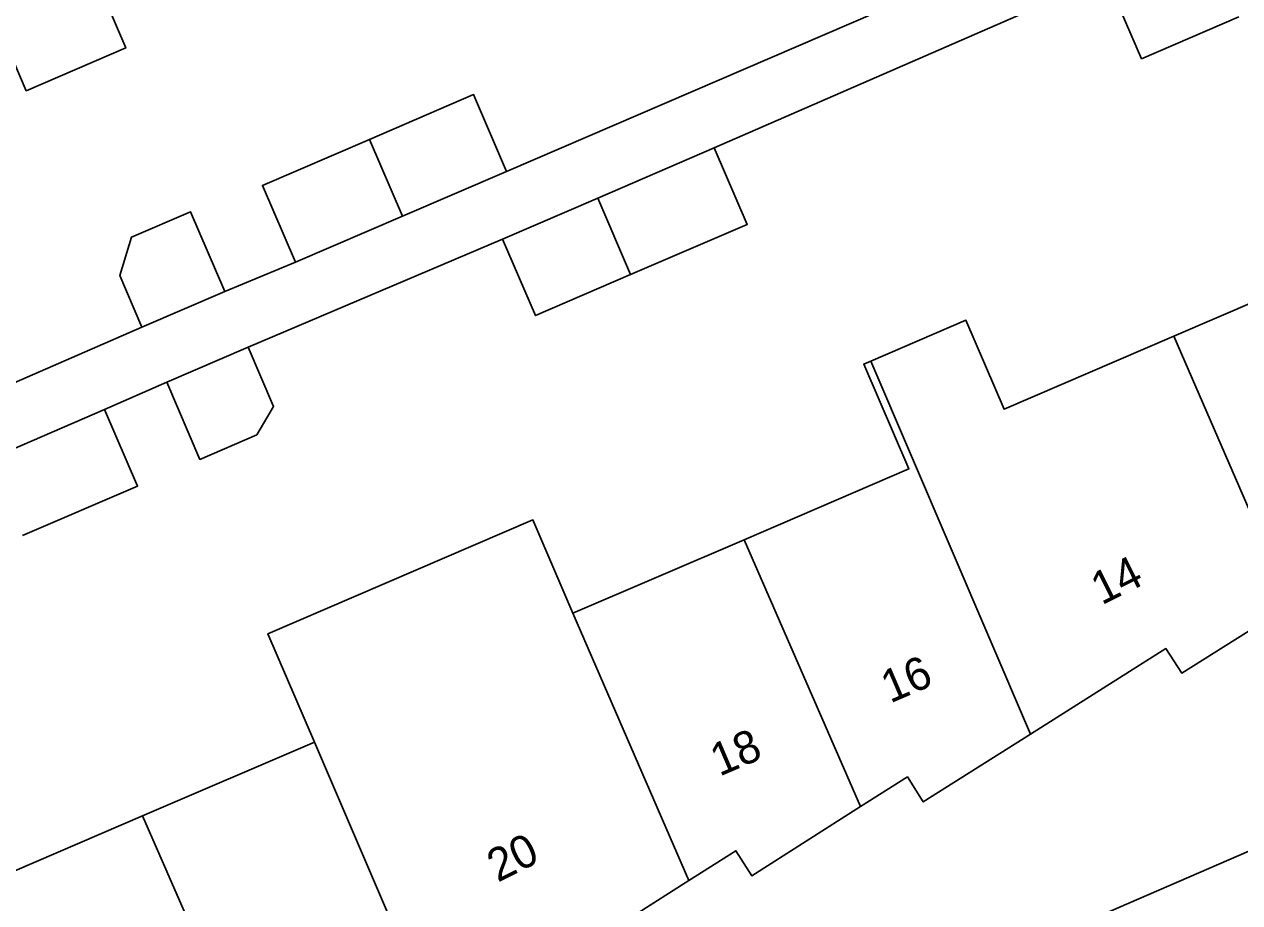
# Model space of a CAD drawing. Extents: x 159353 to 160616, y 385893 to 387321.
# Drawn here: x 159645.1 to 159682.19, y 386187.43 to 386214.23 of the extents above; entities that cross this region are included whole.
import ezdxf

# ---------------------------------------------------------------- set-up
doc = ezdxf.new("R2010")
doc.units = 0
for name, color, linetype in [('IMGEO_Pand', 7, 'Continuous'), ('IMGEO_Pand_nummerreeks', 7, 'Continuous'), ('IMGEO_Voetpad_open', 7, 'Continuous')]:
    doc.layers.add(name, color=color, linetype=linetype)

msp = doc.modelspace()

# ---------------------------------------------------------------- linework, layer by layer
at = {"layer": 'IMGEO_Pand'}
for points in [[(159682.165, 386214.459), (159679.192, 386213.18), (159678.188, 386215.513), (159681.161, 386216.793)], [(159647.026, 386216.238), (159648.196, 386213.512), (159645.16, 386212.206), (159643.991, 386214.922), (159638.977, 386212.765)], [(159655.633, 386210.718), (159658.81, 386212.085), (159659.817, 386209.744)], [(159653.375, 386206.972), (159652.368, 386209.313), (159655.633, 386210.718)], [(159656.64, 386208.377), (159655.633, 386210.718)], [(159666.157, 386210.459), (159662.602, 386208.928)], [(159666.157, 386210.459), (159667.162, 386208.125), (159663.604, 386206.594)], [(159656.64, 386208.377), (159659.817, 386209.744)], [(159662.602, 386208.928), (159659.692, 386207.676)], [(159663.604, 386206.594), (159662.602, 386208.928)], [(159648.691, 386204.993), (159648.016, 386206.562), (159648.373, 386207.738), (159650.176, 386208.514), (159651.223, 386206.082)], [(159653.375, 386206.972), (159656.64, 386208.377)], [(159663.604, 386206.594), (159660.696, 386205.343), (159659.692, 386207.676)], [(159680.181, 386204.712), (159685.389, 386206.948)], [(159651.223, 386206.082), (159648.691, 386204.993)], [(159670.928, 386203.953), (159673.835, 386205.201), (159675, 386202.487), (159680.181, 386204.712)], [(159680.181, 386204.712), (159683.735, 386196.518)], [(159651.93, 386204.377), (159652.706, 386202.574), (159652.195, 386201.7), (159650.461, 386200.954), (159649.448, 386203.309)], [(159651.93, 386204.377), (159649.448, 386203.309)], [(159667.067, 386198.505), (159672.092, 386200.663), (159670.717, 386203.863), (159670.928, 386203.953)], [(159675.805, 386192.573), (159670.928, 386203.953)], [(159647.553, 386202.475), (159644.042, 386200.963)], [(159647.553, 386202.475), (159648.558, 386200.141), (159645.044, 386198.629)], [(159653.959, 386192.332), (159652.534, 386195.636), (159660.62, 386199.108), (159661.841, 386196.261)], [(159661.841, 386196.261), (159667.067, 386198.505)], [(159667.067, 386198.505), (159670.617, 386190.359)], [(159683.735, 386196.518), (159680.421, 386194.436), (159679.937, 386195.184), (159675.805, 386192.573)], [(159665.383, 386188.102), (159661.841, 386196.261)], [(159675.805, 386192.573), (159672.533, 386190.505), (159672.049, 386191.269), (159670.617, 386190.359)], [(159648.705, 386190.076), (159653.959, 386192.332)], [(159657.463, 386184.135), (159653.959, 386192.332)], [(159670.617, 386190.359), (159667.3, 386188.251), (159666.814, 386189.012), (159665.383, 386188.102)], [(159643.478, 386187.832), (159648.705, 386190.076)], [(159652.28, 386181.909), (159648.705, 386190.076)], [(159665.383, 386188.102), (159662.06, 386185.987), (159661.583, 386186.744), (159657.463, 386184.135)]]:
    msp.add_lwpolyline(points, dxfattribs=at)
at = {"layer": 'IMGEO_Voetpad_open'}
for points in [[(159694.707, 386222.904), (159666.157, 386210.459)], [(159659.817, 386209.744), (159671.939, 386214.957)], [(159719.747, 386207.6), (159707.116, 386199.677), (159669.117, 386183.212), (159617.444, 386160.891)], [(159659.692, 386207.676), (159651.93, 386204.377)], [(159651.223, 386206.082), (159653.375, 386206.972)], [(159641.285, 386201.762), (159648.691, 386204.993)], [(159649.448, 386203.309), (159647.553, 386202.475)]]:
    msp.add_lwpolyline(points, dxfattribs=at)

# ---------------------------------------------------------------- texts
at = {"layer": 'IMGEO_Pand_nummerreeks'}
for s, rotation, p in [('14', 26.4927, (159677.978, 386196.497)), ('16', 23.2079, (159671.521, 386193.503)), ('18', 23.2079, (159666.313, 386191.27)), ('20', 26.4927, (159659.549, 386188.038))]:
    msp.add_text(s, height=1, rotation=rotation, dxfattribs=at).set_placement(p)

doc.saveas('drawing.dxf')
